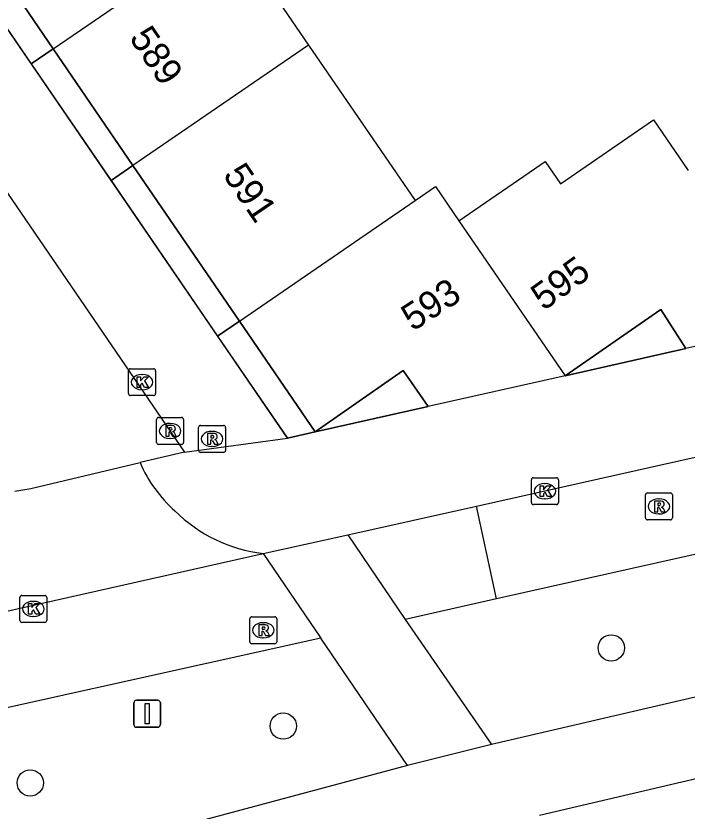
# Model space of a CAD drawing. Extents: x 155275 to 156263, y 382654 to 383635.
# Drawn here: x 155792.47 to 155817.4, y 383184.9 to 383214.43 of the extents above; entities that cross this region are included whole.
import ezdxf

# ---------------------------------------------------------------- set-up
doc = ezdxf.new("R2010")
doc.units = 0
for name, color, linetype in [('IMGEO_Boom', 7, 'Continuous'), ('IMGEO_Fietspad_gesloten', 7, 'Continuous'), ('IMGEO_Kolk', 7, 'Continuous'), ('IMGEO_Pand', 7, 'Continuous'), ('IMGEO_Pand_nummerreeks', 7, 'Continuous'), ('IMGEO_Pand_overbouw', 7, 'Continuous'), ('IMGEO_Rijbaan_lokaal_gesloten', 7, 'Continuous'), ('IMGEO_Rijbaan_lokaal_open', 7, 'Continuous'), ('IMGEO_Rioolput', 7, 'Continuous'), ('IMGEO_Verkeersbordpaal', 7, 'Continuous'), ('IMGEO_Voetpad_open', 7, 'Continuous')]:
    doc.layers.add(name, color=color, linetype=linetype)

msp = doc.modelspace()

# ---------------------------------------------------------------- linework, layer by layer
at = {"layer": 'IMGEO_Boom'}
for centre in [(155814.588, 383190.961), (155802.404, 383188.058), (155793.007, 383185.946)]:
    msp.add_circle(centre, 0.489, dxfattribs=at)
at = {"layer": 'IMGEO_Fietspad_gesloten'}
for points in [[(155848.276, 383195.813), (155824.371, 383190.683), (155810.141, 383187.373)], [(155811.916, 383184.748), (155817.791, 383186.119), (155833.92, 383189.687), (155850.109, 383193.138)], [(155810.141, 383187.373), (155807.023, 383186.593)], [(155807.023, 383186.593), (155784.144, 383180.465), (155758.942, 383174.226)]]:
    msp.add_lwpolyline(points, dxfattribs=at)
at = {"layer": 'IMGEO_Kolk'}
for p, q in [((155796.66, 383200.404), (155796.66, 383201.256)), ((155796.735, 383201.33), (155797.587, 383201.33)), ((155797.148, 383201.11), (155797.173, 383201.11)), ((155797.661, 383201.256), (155797.661, 383200.404)), ((155797.171, 383200.55), (155797.146, 383200.55)), ((155797.587, 383200.33), (155796.735, 383200.33)), ((155811.697, 383197.281), (155812.549, 383197.281)), ((155811.622, 383196.355), (155811.622, 383197.207)), ((155812.11, 383197.061), (155812.135, 383197.061)), ((155812.623, 383197.207), (155812.623, 383196.355)), ((155812.133, 383196.501), (155812.108, 383196.501)), ((155812.549, 383196.281), (155811.697, 383196.281)), ((155792.696, 383192.91), (155793.548, 383192.91)), ((155792.621, 383191.984), (155792.621, 383192.836)), ((155793.109, 383192.69), (155793.134, 383192.69)), ((155793.622, 383192.836), (155793.622, 383191.984)), ((155793.132, 383192.13), (155793.107, 383192.13)), ((155793.548, 383191.91), (155792.696, 383191.91))]:
    msp.add_line(p, q, dxfattribs=at)
for points in [[(155796.66, 383200.404), (155796.66, 383201.256)], [(155796.735, 383201.33), (155797.587, 383201.33)], [(155797.661, 383201.256), (155797.661, 383200.404)], [(155796.981, 383201.03), (155797.104, 383201.03), (155797.104, 383200.879), (155797.234, 383201.03), (155797.398, 383201.03), (155797.252, 383200.879), (155797.405, 383200.63), (155797.253, 383200.63), (155797.168, 383200.794), (155797.104, 383200.727), (155797.104, 383200.63), (155796.981, 383200.63), (155796.981, 383201.03)], [(155797.587, 383200.33), (155796.735, 383200.33)], [(155811.697, 383197.281), (155812.549, 383197.281)], [(155811.622, 383196.355), (155811.622, 383197.207)], [(155811.943, 383196.981), (155812.066, 383196.981), (155812.066, 383196.83), (155812.196, 383196.981), (155812.36, 383196.981), (155812.214, 383196.83), (155812.367, 383196.581), (155812.215, 383196.581), (155812.13, 383196.745), (155812.066, 383196.678), (155812.066, 383196.581), (155811.943, 383196.581), (155811.943, 383196.981)], [(155812.623, 383197.207), (155812.623, 383196.355)], [(155812.549, 383196.281), (155811.697, 383196.281)], [(155792.696, 383192.91), (155793.548, 383192.91)], [(155792.621, 383191.984), (155792.621, 383192.836)], [(155792.942, 383192.61), (155793.065, 383192.61), (155793.065, 383192.459), (155793.195, 383192.61), (155793.359, 383192.61), (155793.213, 383192.459), (155793.366, 383192.21), (155793.214, 383192.21), (155793.129, 383192.374), (155793.065, 383192.307), (155793.065, 383192.21), (155792.942, 383192.21), (155792.942, 383192.61)], [(155793.622, 383192.836), (155793.622, 383191.984)], [(155793.548, 383191.91), (155792.696, 383191.91)]]:
    msp.add_lwpolyline(points, dxfattribs=at)
for centre, start, end in [((155796.737, 383201.254), 91.552, 178.448), ((155796.737, 383201.254), 91.552, 178.448), ((155797.585, 383201.254), 1.552, 88.448), ((155797.585, 383201.254), 1.552, 88.448), ((155796.737, 383200.406), 181.552, 268.448), ((155796.737, 383200.406), 181.552, 268.448), ((155797.585, 383200.406), 271.552, 358.448), ((155797.585, 383200.406), 271.552, 358.448), ((155811.699, 383197.205), 91.552, 178.448), ((155811.699, 383197.205), 91.552, 178.448), ((155812.547, 383197.205), 1.552, 88.448), ((155812.547, 383197.205), 1.552, 88.448), ((155811.699, 383196.357), 181.552, 268.448), ((155811.699, 383196.357), 181.552, 268.448), ((155812.547, 383196.357), 271.552, 358.448), ((155812.547, 383196.357), 271.552, 358.448), ((155792.698, 383192.834), 91.552, 178.448), ((155792.698, 383192.834), 91.552, 178.448), ((155793.546, 383192.834), 1.552, 88.448), ((155793.546, 383192.834), 1.552, 88.448), ((155792.698, 383191.986), 181.552, 268.448), ((155792.698, 383191.986), 181.552, 268.448), ((155793.546, 383191.986), 271.552, 358.448), ((155793.546, 383191.986), 271.552, 358.448)]:
    msp.add_arc(centre, 0.0765, start, end, dxfattribs=at)
for centre, major_axis, ratio, start_param, end_param in [((155797.147, 383200.83), (-0.387, 0.002), 0.722429, 4.712389, 7.853982), ((155797.172, 383200.83), (-0.39, 0.002), 0.717154, 1.570796, 4.712389), ((155812.109, 383196.781), (-0.387, 0.002), 0.722429, 4.712389, 7.853982), ((155812.134, 383196.781), (-0.39, 0.002), 0.717154, 1.570796, 4.712389), ((155793.108, 383192.41), (-0.387, 0.002), 0.722429, 4.712389, 7.853982), ((155793.133, 383192.41), (-0.39, 0.002), 0.717154, 1.570796, 4.712389)]:
    msp.add_ellipse(centre, major_axis=major_axis, ratio=ratio, start_param=start_param, end_param=end_param, dxfattribs=at)
at = {"layer": 'IMGEO_Pand'}
for points in [[(155793.858, 383213.211), (155800.38, 383217.68)], [(155800.38, 383217.68), (155803.347, 383213.349)], [(155790.894, 383217.545), (155793.858, 383213.211)], [(155803.347, 383213.349), (155796.822, 383208.878)], [(155803.347, 383213.349), (155807.304, 383207.574)], [(155793.858, 383213.211), (155796.822, 383208.878)], [(155808.925, 383206.823), (155812.132, 383209.02), (155812.697, 383208.195), (155816.162, 383210.569), (155817.448, 383208.691)], [(155796.822, 383208.878), (155800.774, 383203.1)], [(155807.304, 383207.574), (155808.057, 383208.09), (155808.925, 383206.823)], [(155800.774, 383203.1), (155807.304, 383207.574)], [(155808.925, 383206.823), (155812.872, 383201.064)], [(155812.872, 383201.064), (155816.423, 383203.531), (155817.361, 383202.086)], [(155800.774, 383203.1), (155803.59, 383198.984)], [(155821.253, 383202.95), (155817.361, 383202.086)], [(155803.59, 383198.984), (155806.855, 383201.265), (155807.785, 383199.931)], [(155812.872, 383201.064), (155807.785, 383199.931)]]:
    msp.add_lwpolyline(points, dxfattribs=at)
at = {"layer": 'IMGEO_Pand_overbouw'}
for points in [[(155793.858, 383213.211), (155790.894, 383217.545), (155790.077, 383216.985), (155793.042, 383212.652)], [(155793.858, 383213.211), (155793.042, 383212.652), (155796.007, 383208.32), (155796.822, 383208.878)], [(155800.774, 383203.1), (155796.822, 383208.878), (155796.007, 383208.32), (155799.961, 383202.543)], [(155812.872, 383201.064), (155817.361, 383202.086), (155816.423, 383203.531)], [(155800.774, 383203.1), (155799.961, 383202.543), (155802.561, 383198.744), (155803.59, 383198.984)], [(155803.59, 383198.984), (155807.785, 383199.931), (155806.855, 383201.265)]]:
    msp.add_lwpolyline(points, close=True, dxfattribs=at)
at = {"layer": 'IMGEO_Rijbaan_lokaal_gesloten'}
for points in [[(155809.577, 383196.225), (155839.534, 383202.939)], [(155840.331, 383199.496), (155810.33, 383192.781)]]:
    msp.add_lwpolyline(points, dxfattribs=at)
at = {"layer": 'IMGEO_Rijbaan_lokaal_open'}
for points in [[(155843.488, 383208.615), (155827.482, 383232.012), (155821.26, 383241.107), (155811.353, 383255.588), (155807.738, 383260.872), (155793.514, 383251.129), (155783.237, 383244.091), (155772.43, 383236.689), (155786.907, 383215.526), (155798.734, 383198.236)], [(155798.734, 383198.236), (155797.086, 383197.846)], [(155792.43, 383196.787), (155793.032, 383196.885), (155797.086, 383197.846)], [(155804.8, 383195.157), (155809.577, 383196.225)], [(155810.33, 383192.781), (155809.577, 383196.225)], [(155804.8, 383195.157), (155806.938, 383192.022)], [(155788.207, 383191.448), (155801.654, 383194.468)], [(155801.654, 383194.468), (155803.798, 383191.327)], [(155810.33, 383192.781), (155806.938, 383192.022)], [(155803.798, 383191.327), (155786.939, 383187.587)]]:
    msp.add_lwpolyline(points, dxfattribs=at)
for centre, radius, start, end in [((155801.701, 383199.811), 5.016, 203.058, 228.5824), ((155802.297, 383199.973), 5.542, 225.0712, 263.3362)]:
    msp.add_arc(centre, radius, start, end, dxfattribs=at)
at = {"layer": 'IMGEO_Rioolput'}
for p, q in [((155797.701, 383198.593), (155797.701, 383199.445)), ((155797.776, 383199.519), (155798.628, 383199.519)), ((155798.702, 383199.445), (155798.702, 383198.593)), ((155798.189, 383199.299), (155798.214, 383199.299)), ((155799.259, 383198.298), (155799.259, 383199.15)), ((155799.334, 383199.224), (155800.186, 383199.224)), ((155800.26, 383199.15), (155800.26, 383198.298)), ((155799.747, 383199.004), (155799.772, 383199.004)), ((155798.628, 383198.519), (155797.776, 383198.519)), ((155798.212, 383198.739), (155798.187, 383198.739)), ((155800.186, 383198.224), (155799.334, 383198.224)), ((155799.77, 383198.444), (155799.745, 383198.444)), ((155815.932, 383196.716), (155816.784, 383196.716)), ((155815.857, 383195.79), (155815.857, 383196.642)), ((155816.345, 383196.496), (155816.37, 383196.496)), ((155816.858, 383196.642), (155816.858, 383195.79)), ((155816.368, 383195.936), (155816.343, 383195.936)), ((155816.784, 383195.716), (155815.932, 383195.716)), ((155801.161, 383191.192), (155801.161, 383192.044)), ((155801.236, 383192.118), (155802.088, 383192.118)), ((155802.162, 383192.044), (155802.162, 383191.192)), ((155801.649, 383191.898), (155801.674, 383191.898)), ((155802.088, 383191.118), (155801.236, 383191.118)), ((155801.672, 383191.338), (155801.647, 383191.338))]:
    msp.add_line(p, q, dxfattribs=at)
for points in [[(155797.701, 383198.593), (155797.701, 383199.445)], [(155797.776, 383199.519), (155798.628, 383199.519)], [(155798.702, 383199.445), (155798.702, 383198.593)], [(155798.29, 383199.217), (155798.038, 383199.219), (155798.038, 383198.819)], [(155798.216, 383199.138), (155798.162, 383199.138), (155798.162, 383199.057)], [(155798.162, 383199.057), (155798.214, 383199.057)], [(155799.259, 383198.298), (155799.259, 383199.15)], [(155799.334, 383199.224), (155800.186, 383199.224)], [(155800.26, 383199.15), (155800.26, 383198.298)], [(155798.038, 383198.819), (155798.162, 383198.819), (155798.162, 383198.981), (155798.173, 383198.981)], [(155798.22, 383198.952), (155798.291, 383198.819), (155798.431, 383198.819), (155798.366, 383198.945)], [(155799.848, 383198.922), (155799.596, 383198.924), (155799.596, 383198.524)], [(155799.774, 383198.843), (155799.72, 383198.843), (155799.72, 383198.762)], [(155799.72, 383198.762), (155799.772, 383198.762)], [(155798.628, 383198.519), (155797.776, 383198.519)], [(155799.596, 383198.524), (155799.72, 383198.524), (155799.72, 383198.686), (155799.731, 383198.686)], [(155799.778, 383198.657), (155799.849, 383198.524), (155799.989, 383198.524), (155799.924, 383198.65)], [(155800.186, 383198.224), (155799.334, 383198.224)], [(155815.932, 383196.716), (155816.784, 383196.716)], [(155815.857, 383195.79), (155815.857, 383196.642)], [(155816.446, 383196.414), (155816.194, 383196.416), (155816.194, 383196.016)], [(155816.858, 383196.642), (155816.858, 383195.79)], [(155816.194, 383196.016), (155816.318, 383196.016), (155816.318, 383196.178), (155816.329, 383196.178)], [(155816.372, 383196.335), (155816.318, 383196.335), (155816.318, 383196.254)], [(155816.318, 383196.254), (155816.37, 383196.254)], [(155816.376, 383196.149), (155816.447, 383196.016), (155816.587, 383196.016), (155816.522, 383196.142)], [(155816.784, 383195.716), (155815.932, 383195.716)], [(155801.161, 383191.192), (155801.161, 383192.044)], [(155801.236, 383192.118), (155802.088, 383192.118)], [(155802.162, 383192.044), (155802.162, 383191.192)], [(155801.75, 383191.816), (155801.498, 383191.818), (155801.498, 383191.418)], [(155801.676, 383191.737), (155801.622, 383191.737), (155801.622, 383191.656)], [(155801.498, 383191.418), (155801.622, 383191.418), (155801.622, 383191.58), (155801.633, 383191.58)], [(155801.622, 383191.656), (155801.674, 383191.656)], [(155801.68, 383191.551), (155801.751, 383191.418), (155801.891, 383191.418), (155801.826, 383191.544)], [(155802.088, 383191.118), (155801.236, 383191.118)]]:
    msp.add_lwpolyline(points, dxfattribs=at)
for centre, radius, start, end in [((155797.778, 383199.443), 0.0765, 91.552, 178.448), ((155797.778, 383199.443), 0.0765, 91.552, 178.448), ((155798.626, 383199.443), 0.0765, 1.552, 88.448), ((155798.626, 383199.443), 0.0765, 1.552, 88.448), ((155798.198, 383199.246), 0.19, 274.7715, 282.9687), ((155798.222, 383199.042), 0.0964, 77.0061, 93.1865), ((155798.236, 383199.099), 0.0378, 276.6634, 79.6772), ((155798.289, 383199.107), 0.109, 350.3612, 89.416), ((155798.287, 383199.107), 0.112, 277.5842, 350.9817), ((155799.336, 383199.148), 0.0765, 91.552, 178.448), ((155799.336, 383199.148), 0.0765, 91.552, 178.448), ((155800.184, 383199.148), 0.0765, 1.552, 88.448), ((155800.184, 383199.148), 0.0765, 1.552, 88.448), ((155798.172, 383198.928), 0.0533, 26.0293, 88.6989), ((155798.271, 383198.892), 0.108, 29.5134, 73.7905), ((155799.756, 383198.951), 0.19, 274.7715, 282.9687), ((155799.78, 383198.747), 0.0964, 77.0061, 93.1865), ((155799.794, 383198.804), 0.0378, 276.6634, 79.6772), ((155799.847, 383198.812), 0.109, 350.3612, 89.416), ((155799.845, 383198.812), 0.112, 277.5842, 350.9817), ((155797.778, 383198.595), 0.0765, 181.552, 268.448), ((155797.778, 383198.595), 0.0765, 181.552, 268.448), ((155798.626, 383198.595), 0.0765, 271.552, 358.448), ((155798.626, 383198.595), 0.0765, 271.552, 358.448), ((155799.73, 383198.633), 0.0533, 26.0293, 88.6989), ((155799.829, 383198.597), 0.108, 29.5134, 73.7905), ((155799.336, 383198.3), 0.0765, 181.552, 268.448), ((155799.336, 383198.3), 0.0765, 181.552, 268.448), ((155800.184, 383198.3), 0.0765, 271.552, 358.448), ((155800.184, 383198.3), 0.0765, 271.552, 358.448), ((155815.934, 383196.64), 0.0765, 91.552, 178.448), ((155815.934, 383196.64), 0.0765, 91.552, 178.448), ((155816.782, 383196.64), 0.0765, 1.552, 88.448), ((155816.782, 383196.64), 0.0765, 1.552, 88.448), ((155816.445, 383196.304), 0.109, 350.3612, 89.416), ((155816.328, 383196.125), 0.0533, 26.0293, 88.6989), ((155816.354, 383196.443), 0.19, 274.7715, 282.9687), ((155816.378, 383196.239), 0.0964, 77.0061, 93.1865), ((155816.392, 383196.296), 0.0378, 276.6634, 79.6772), ((155816.443, 383196.304), 0.112, 277.5842, 350.9817), ((155816.427, 383196.089), 0.108, 29.5134, 73.7905), ((155815.934, 383195.792), 0.0765, 181.552, 268.448), ((155815.934, 383195.792), 0.0765, 181.552, 268.448), ((155816.782, 383195.792), 0.0765, 271.552, 358.448), ((155816.782, 383195.792), 0.0765, 271.552, 358.448), ((155801.238, 383192.042), 0.0765, 91.552, 178.448), ((155801.238, 383192.042), 0.0765, 91.552, 178.448), ((155802.086, 383192.042), 0.0765, 1.552, 88.448), ((155802.086, 383192.042), 0.0765, 1.552, 88.448), ((155801.658, 383191.845), 0.19, 274.7715, 282.9687), ((155801.682, 383191.641), 0.0964, 77.0061, 93.1865), ((155801.696, 383191.698), 0.0378, 276.6634, 79.6772), ((155801.749, 383191.706), 0.109, 350.3612, 89.416), ((155801.747, 383191.706), 0.112, 277.5842, 350.9817), ((155801.632, 383191.527), 0.0533, 26.0293, 88.6989), ((155801.731, 383191.491), 0.108, 29.5134, 73.7905), ((155801.238, 383191.194), 0.0765, 181.552, 268.448), ((155801.238, 383191.194), 0.0765, 181.552, 268.448), ((155802.086, 383191.194), 0.0765, 271.552, 358.448), ((155802.086, 383191.194), 0.0765, 271.552, 358.448)]:
    msp.add_arc(centre, radius, start, end, dxfattribs=at)
for centre, major_axis, ratio, start_param, end_param in [((155798.188, 383199.019), (-0.387, 0.002), 0.722429, 4.712389, 7.853982), ((155798.213, 383199.019), (-0.39, 0.002), 0.717154, 1.570796, 4.712389), ((155799.746, 383198.724), (-0.387, 0.002), 0.722429, 4.712389, 7.853982), ((155799.771, 383198.724), (-0.39, 0.002), 0.717154, 1.570796, 4.712389), ((155816.344, 383196.216), (-0.387, 0.002), 0.722429, 4.712389, 7.853982), ((155816.369, 383196.216), (-0.39, 0.002), 0.717154, 1.570796, 4.712389), ((155801.648, 383191.618), (-0.387, 0.002), 0.722429, 4.712389, 7.853982), ((155801.673, 383191.618), (-0.39, 0.002), 0.717154, 1.570796, 4.712389)]:
    msp.add_ellipse(centre, major_axis=major_axis, ratio=ratio, start_param=start_param, end_param=end_param, dxfattribs=at)
at = {"layer": 'IMGEO_Verkeersbordpaal'}
for p, q in [((155796.953, 383189.016), (155797.743, 383189.016)), ((155797.743, 383189.016), (155796.953, 383189.016)), ((155796.853, 383188.116), (155796.853, 383188.916)), ((155796.853, 383188.916), (155796.853, 383188.116)), ((155797.843, 383188.916), (155797.843, 383188.116)), ((155797.843, 383188.116), (155797.843, 383188.916)), ((155797.743, 383188.016), (155796.953, 383188.016)), ((155796.953, 383188.016), (155797.743, 383188.016))]:
    msp.add_line(p, q, dxfattribs=at)
msp.add_lwpolyline([(155797.273, 383188.891), (155797.423, 383188.891), (155797.423, 383188.141), (155797.273, 383188.141), (155797.273, 383188.891)], dxfattribs=at)
for centre, start, end in [((155796.953, 383188.916), 90, 180), ((155796.953, 383188.916), 90, 180), ((155797.743, 383188.916), 0, 90), ((155797.743, 383188.916), 360, 90), ((155796.953, 383188.116), 180, 270), ((155796.953, 383188.116), 180, 270), ((155797.743, 383188.116), 270, 0), ((155797.743, 383188.116), 270, 0)]:
    msp.add_arc(centre, 0.1, start, end, dxfattribs=at)
at = {"layer": 'IMGEO_Voetpad_open'}
for points in [[(155802.561, 383198.744), (155777.166, 383235.849), (155777.993, 383236.404)], [(155817.361, 383202.086), (155812.872, 383201.064)], [(155807.785, 383199.931), (155803.59, 383198.984)], [(155803.59, 383198.984), (155802.561, 383198.744)], [(155798.734, 383198.236), (155802.561, 383198.744)], [(155801.654, 383194.468), (155804.8, 383195.157)], [(155806.938, 383192.022), (155810.141, 383187.373)], [(155807.023, 383186.593), (155803.798, 383191.327)]]:
    msp.add_lwpolyline(points, dxfattribs=at)

# ---------------------------------------------------------------- texts
at = {"layer": 'IMGEO_Pand_nummerreeks'}
for s, rotation, p in [('589', 304.3151, (155796.657, 383213.61)), ('591', 304.2236, (155800.141, 383208.52)), ('595', 36.0274, (155812.077, 383203.457)), ('593', 32.967, (155807.214, 383202.696))]:
    msp.add_text(s, height=1, rotation=rotation, dxfattribs=at).set_placement(p)

doc.saveas('drawing.dxf')
